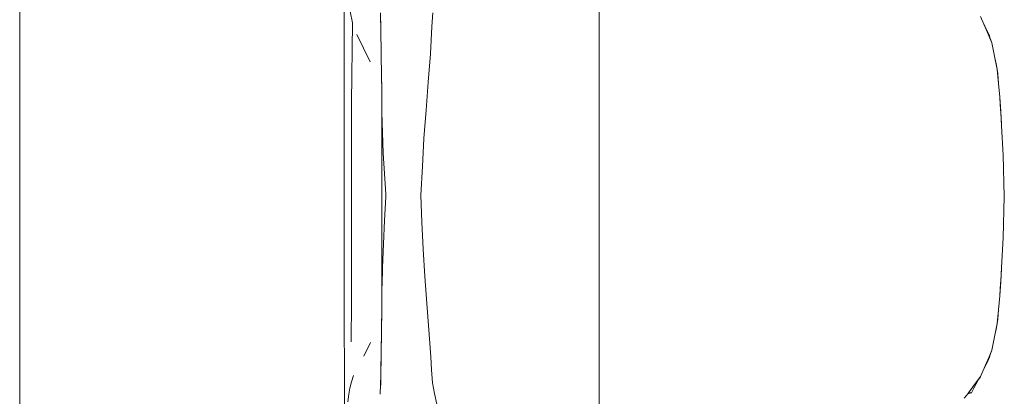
# Model space of a CAD drawing. Header units: millimetres. Extents: x -261 to 187, y -214 to 106.
# Tile 660 of 1056: x -209.987 to -208.836, y 10.476 to 10.916. Entities that reach past the tile are written whole.
import ezdxf

# ---------------------------------------------------------------- set-up
doc = ezdxf.new("R2010")
doc.units = ezdxf.units.MM
doc.header["$LTSCALE"] = 0.005
doc.header["$MEASUREMENT"] = 0
doc.layers.add('IFC-Elemento de mobília-Contorno', color=9, linetype='Continuous', lineweight=5)
doc.layers.add('IFC-Laje-Contorno', color=9, linetype='Continuous', lineweight=5)

msp = doc.modelspace()

# ---------------------------------------------------------------- linework, layer by layer
at = {"layer": 'IFC-Elemento de mobília-Contorno', "lineweight": 5}
for p, q in [((-209.6077, 10.8244), (-209.6076, 10.9779)), ((-209.3098, 10.8914), (-209.3098, 10.9276)), ((-209.6007, 10.9261), (-209.5979, 10.9125)), ((-209.5652, 10.9242), (-209.5648, 10.9011)), ((-209.5652, 10.9224), (-209.5649, 10.9075)), ((-209.5054, 10.9085), (-209.504, 10.9243)), ((-208.8636, 10.92), (-208.857, 10.9047)), ((-209.5991, 10.82), (-209.5979, 10.9125)), ((-209.5062, 10.8925), (-209.5054, 10.9085)), ((-208.8605, 10.9127), (-208.8582, 10.9079)), ((-208.8603, 10.9123), (-208.8582, 10.9079)), ((-208.8603, 10.9123), (-208.857, 10.9047)), ((-208.8582, 10.9079), (-208.8556, 10.9027)), ((-208.8582, 10.9079), (-208.8556, 10.9027)), ((-208.857, 10.9047), (-208.8504, 10.8893)), ((-208.857, 10.9047), (-208.8537, 10.897)), ((-209.593, 10.8992), (-209.5776, 10.8669)), ((-209.5648, 10.9011), (-209.5646, 10.8803)), ((-209.5648, 10.9002), (-209.5648, 10.8999)), ((-209.5648, 10.8999), (-209.5646, 10.8819)), ((-209.5069, 10.8764), (-209.5062, 10.8925)), ((-208.8556, 10.9027), (-208.853, 10.8975)), ((-208.853, 10.8975), (-208.852, 10.8929)), ((-208.8521, 10.8936), (-208.8507, 10.8904)), ((-208.8521, 10.8936), (-208.8507, 10.8904)), ((-208.8521, 10.8936), (-208.8507, 10.8904)), ((-209.5853, 10.8831), (-209.5776, 10.8669)), ((-209.3098, 10.8556), (-209.3098, 10.8914)), ((-208.8507, 10.8904), (-208.8506, 10.8896)), ((-208.8507, 10.8904), (-208.8506, 10.8896)), ((-208.8504, 10.8893), (-208.8457, 10.8657)), ((-209.5646, 10.8803), (-209.5644, 10.8689)), ((-209.5646, 10.88), (-209.5645, 10.8779)), ((-209.5645, 10.8779), (-209.5644, 10.8665)), ((-209.5095, 10.8434), (-209.5069, 10.8764)), ((-209.5644, 10.8689), (-209.5643, 10.8576)), ((-208.8464, 10.8691), (-208.8459, 10.8665)), ((-208.8459, 10.8665), (-208.8443, 10.8585)), ((-208.8457, 10.8657), (-208.8442, 10.8579)), ((-208.8443, 10.8585), (-208.8442, 10.8579)), ((-208.8442, 10.8579), (-208.8427, 10.8418)), ((-208.8442, 10.8579), (-208.8436, 10.853)), ((-209.5643, 10.8576), (-209.5642, 10.852)), ((-209.5642, 10.8556), (-209.5642, 10.8548)), ((-209.5642, 10.8548), (-209.5639, 10.8311)), ((-209.5642, 10.8504), (-209.5639, 10.8332)), ((-209.3098, 10.829), (-209.3098, 10.8556)), ((-208.8436, 10.853), (-208.8427, 10.8418)), ((-209.5121, 10.8106), (-209.5095, 10.8434)), ((-208.8427, 10.8418), (-208.8411, 10.8258)), ((-209.6077, 10.8244), (-209.6077, 10.6145)), ((-209.5639, 10.5721), (-209.5639, 10.8332)), ((-209.5639, 10.8311), (-209.5636, 10.808)), ((-209.3098, 10.829), (-209.3098, 10.7991)), ((-208.8411, 10.8258), (-208.8401, 10.809)), ((-208.8411, 10.8255), (-208.8411, 10.8253)), ((-208.8411, 10.8253), (-208.8402, 10.8109)), ((-209.5994, 10.7276), (-209.5991, 10.82)), ((-209.5636, 10.808), (-209.5621, 10.7603)), ((-209.5145, 10.7774), (-209.5121, 10.8106)), ((-208.8402, 10.8113), (-208.8399, 10.8079)), ((-208.8401, 10.809), (-208.839, 10.7922)), ((-208.8399, 10.8079), (-208.839, 10.7922)), ((-208.8399, 10.8079), (-208.8391, 10.7944)), ((-209.3098, 10.7991), (-209.3098, 10.763)), ((-208.8391, 10.7944), (-208.8391, 10.7937)), ((-208.839, 10.7922), (-208.8371, 10.7577)), ((-209.5164, 10.7445), (-209.5145, 10.7774)), ((-209.5621, 10.7603), (-209.559, 10.7123)), ((-209.3098, 10.7276), (-209.3098, 10.763)), ((-208.8371, 10.7577), (-208.8359, 10.7094)), ((-208.8371, 10.7577), (-208.8359, 10.7094)), ((-209.5182, 10.711), (-209.5164, 10.7445)), ((-209.5994, 10.7276), (-209.5992, 10.6395)), ((-209.3098, 10.7276), (-209.3098, 10.6955)), ((-209.5605, 10.6815), (-209.559, 10.7092)), ((-209.559, 10.7123), (-209.5589, 10.711)), ((-209.559, 10.7123), (-209.5589, 10.7117)), ((-209.559, 10.7092), (-209.5589, 10.711)), ((-209.559, 10.7092), (-209.5589, 10.7101)), ((-209.5589, 10.7117), (-209.5589, 10.711)), ((-209.5589, 10.7101), (-209.5589, 10.711)), ((-209.5182, 10.711), (-209.5169, 10.6792)), ((-208.8371, 10.661), (-208.8359, 10.7094)), ((-209.3098, 10.658), (-209.3098, 10.6955)), ((-209.562, 10.6539), (-209.5605, 10.6815)), ((-209.5169, 10.6792), (-209.5154, 10.6476)), ((-209.5636, 10.5989), (-209.5636, 10.6517)), ((-209.5628, 10.6264), (-209.562, 10.6539)), ((-209.3098, 10.609), (-209.3098, 10.658)), ((-208.839, 10.6265), (-208.8371, 10.661)), ((-209.5992, 10.6395), (-209.5991, 10.5862)), ((-209.5154, 10.6476), (-209.5134, 10.6158)), ((-209.5636, 10.5989), (-209.5629, 10.6216)), ((-209.5629, 10.6216), (-209.5628, 10.6264)), ((-208.8401, 10.6097), (-208.839, 10.6265)), ((-208.8399, 10.6108), (-208.839, 10.6265)), ((-208.8399, 10.6108), (-208.8391, 10.6243)), ((-208.8391, 10.6243), (-208.8391, 10.6251)), ((-209.6077, 10.6145), (-209.6076, 10.4469)), ((-209.5134, 10.6158), (-209.5113, 10.5843)), ((-209.3098, 10.609), (-209.3098, 10.5769)), ((-208.8411, 10.593), (-208.8401, 10.6097)), ((-208.8411, 10.5934), (-208.8402, 10.6079)), ((-208.8402, 10.6074), (-208.8399, 10.6108)), ((-209.5639, 10.5774), (-209.5636, 10.5989)), ((-208.8427, 10.5769), (-208.8411, 10.593)), ((-208.8411, 10.5933), (-208.8411, 10.5934)), ((-208.8411, 10.5933), (-208.8411, 10.5934)), ((-208.8411, 10.5933), (-208.8411, 10.5934)), ((-209.5996, 10.5394), (-209.5991, 10.5862)), ((-209.5113, 10.5843), (-209.5088, 10.5534)), ((-209.5642, 10.5554), (-209.5639, 10.5774)), ((-209.5641, 10.556), (-209.5639, 10.5721)), ((-209.3098, 10.5425), (-209.3098, 10.5769)), ((-208.8442, 10.5608), (-208.8427, 10.5769)), ((-208.8436, 10.5657), (-208.8427, 10.5769)), ((-208.8489, 10.5373), (-208.8442, 10.5608)), ((-208.8459, 10.5523), (-208.8443, 10.5602)), ((-208.8443, 10.5602), (-208.8442, 10.5608)), ((-208.8442, 10.5608), (-208.8436, 10.5657)), ((-209.5643, 10.5458), (-209.5641, 10.556)), ((-209.5642, 10.5526), (-209.5642, 10.5554)), ((-209.5088, 10.5534), (-209.5066, 10.5219)), ((-208.8464, 10.5496), (-208.8459, 10.5523)), ((-209.585, 10.5227), (-209.577, 10.5384)), ((-209.581, 10.5306), (-209.577, 10.5384)), ((-209.5644, 10.534), (-209.5643, 10.5458)), ((-209.5644, 10.5342), (-209.5643, 10.5416)), ((-209.3098, 10.5425), (-209.3098, 10.5006)), ((-208.8504, 10.5295), (-208.8489, 10.5373)), ((-209.585, 10.5227), (-209.581, 10.5306)), ((-209.5646, 10.5222), (-209.5644, 10.534)), ((-209.5645, 10.5304), (-209.5644, 10.5342)), ((-208.8537, 10.5218), (-208.8504, 10.5295)), ((-208.853, 10.5212), (-208.852, 10.5258)), ((-208.8521, 10.5251), (-208.8507, 10.5283)), ((-208.8507, 10.5283), (-208.8506, 10.5291)), ((-208.8507, 10.5283), (-208.8506, 10.5291)), ((-209.5648, 10.5112), (-209.5646, 10.5222)), ((-209.5648, 10.508), (-209.5647, 10.5134)), ((-209.5647, 10.5134), (-209.5646, 10.5192)), ((-209.5066, 10.5219), (-209.5057, 10.5065)), ((-208.8636, 10.4987), (-208.8537, 10.5218)), ((-208.8603, 10.5064), (-208.8537, 10.5218)), ((-208.8603, 10.5064), (-208.857, 10.5141)), ((-208.8582, 10.5108), (-208.8556, 10.516)), ((-208.857, 10.5141), (-208.8537, 10.5218)), ((-208.8556, 10.516), (-208.853, 10.5212)), ((-209.5649, 10.5003), (-209.5648, 10.5112)), ((-209.5057, 10.5065), (-209.5047, 10.4912)), ((-208.8605, 10.506), (-208.8582, 10.5108)), ((-208.8603, 10.5064), (-208.8582, 10.5108)), ((-209.6012, 10.4851), (-209.5993, 10.4925)), ((-209.5993, 10.4925), (-209.5968, 10.4999)), ((-209.5654, 10.4841), (-209.5651, 10.4927)), ((-209.5652, 10.4892), (-209.5649, 10.5003)), ((-209.5651, 10.4927), (-209.565, 10.4977)), ((-209.5047, 10.4912), (-209.5034, 10.485)), ((-209.3098, 10.4585), (-209.3098, 10.5006)), ((-208.8714, 10.4849), (-208.8688, 10.4901)), ((-208.8708, 10.4892), (-208.8684, 10.4923)), ((-208.8688, 10.4901), (-208.8661, 10.4953)), ((-208.8684, 10.4923), (-208.8636, 10.4987)), ((-208.8663, 10.495), (-208.8642, 10.4975)), ((-208.8661, 10.4953), (-208.866, 10.4955)), ((-208.8642, 10.4975), (-208.8639, 10.4984)), ((-209.6034, 10.4689), (-209.6024, 10.478)), ((-209.6024, 10.478), (-209.6012, 10.4851)), ((-209.5656, 10.478), (-209.5652, 10.4892)), ((-209.5034, 10.485), (-209.5021, 10.4789)), ((-209.5021, 10.4789), (-209.4994, 10.4665)), ((-208.8802, 10.4765), (-208.8779, 10.4797)), ((-208.8788, 10.4784), (-208.8741, 10.4797)), ((-208.8779, 10.4797), (-208.8708, 10.4892)), ((-208.8779, 10.4797), (-208.8731, 10.486)), ((-208.8779, 10.4797), (-208.8741, 10.4797)), ((-208.8741, 10.4797), (-208.8714, 10.4849)), ((-208.8731, 10.486), (-208.8708, 10.4892)), ((-208.8826, 10.4733), (-208.8802, 10.4765))]:
    msp.add_line(p, q, dxfattribs=at)
at = {"layer": 'IFC-Laje-Contorno', "lineweight": 5}
msp.add_line((-209.9872, 4.1822), (-209.9872, 17.2548), dxfattribs=at)

doc.saveas('drawing.dxf')
